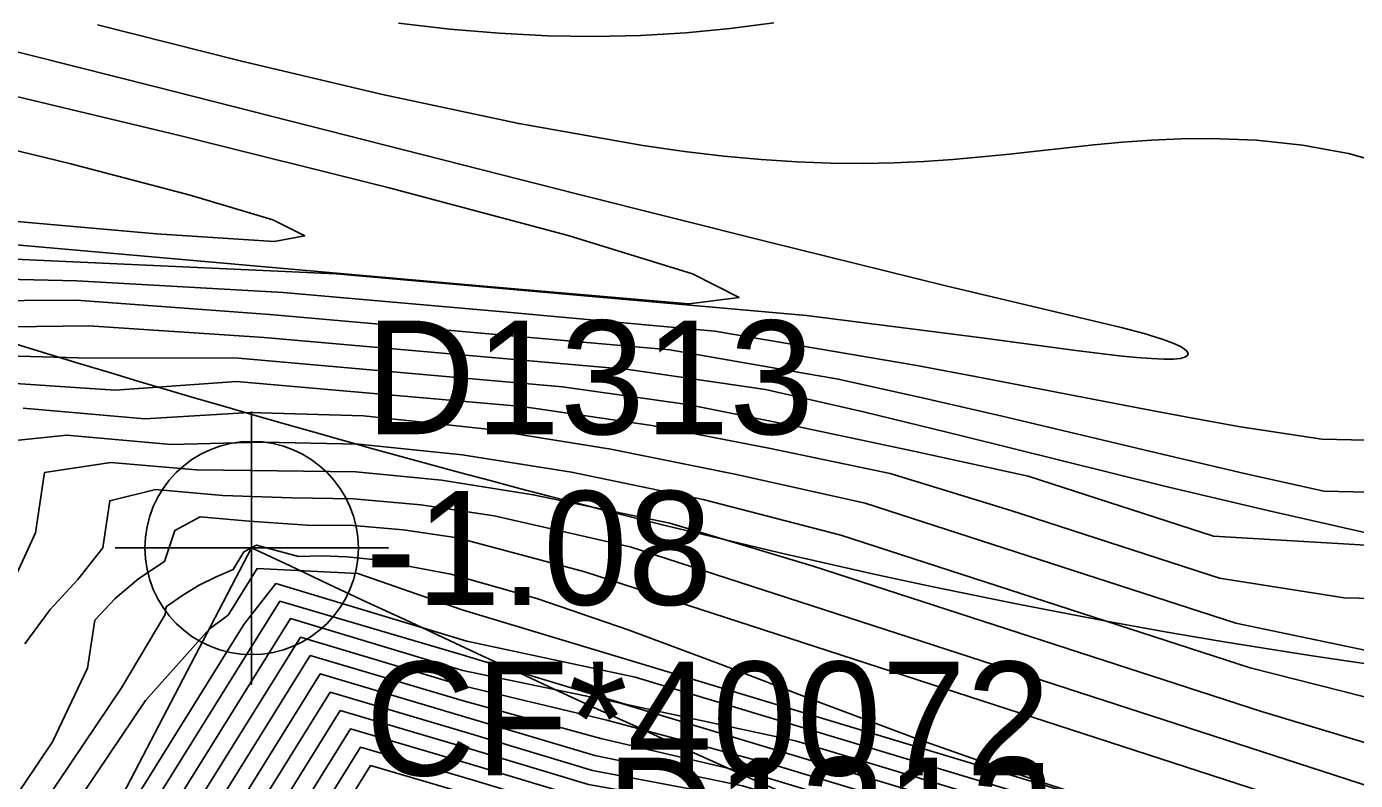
# Model space of a CAD drawing. Extents: x 2356077 to 2359823, y 225951 to 227822.
# Drawn here: x 2358020.99 to 2358050.18, y 226141.66 to 226158.23 of the extents above; entities that cross this region are included whole.
import ezdxf

# ---------------------------------------------------------------- set-up
doc = ezdxf.new("R2010")
doc.units = 0
for name, color, linetype in [('DTM Contours Major', 7, 'Continuous'), ('DTM Contours Minor', 7, 'Continuous'), ('Exist DTM Breakline', 7, 'Continuous'), ('Exist DTM Breakline Cogo Number', 7, 'Continuous'), ('Exist DTM Breakline Underwater', 7, 'Continuous'), ('Exist DTM Breakline Underwater Cogo Comment', 7, 'Continuous'), ('Exist DTM Breakline Underwater Cogo Elevation', 7, 'Continuous'), ('Exist DTM Breakline Underwater Cogo Number', 7, 'Continuous'), ('Exist DTM Breakline Underwater Cogo Point CELL', 7, 'Continuous'), ('Exist DTM Drainline', 7, 'Continuous')]:
    doc.layers.add(name, color=color, linetype=linetype)

msp = doc.modelspace()

# ---------------------------------------------------------------- linework, layer by layer
at = {"layer": 'DTM Contours Major'}
for points in [[(2358017.52, 226152.187), (2358022.082, 226152.212), (2358026.336, 226151.898), (2358035.125, 226151.122), (2358038.822, 226150.481), (2358040.639, 226150.079), (2358042.427, 226149.663), (2358045.967, 226148.819), (2358047.744, 226148.404), (2358049.493, 226148.013), (2358063.059, 226147.712), (2358065.266, 226148.212), (2358065.659, 226149.684), (2358065.351, 226151.51), (2358064.455, 226153.516), (2358063.082, 226155.53), (2358061.343, 226157.377), (2358059.351, 226158.884)], [(2358037.411, 226158.308), (2358036.447, 226158.183), (2358035.475, 226158.09), (2358034.483, 226158.033), (2358033.472, 226158.012), (2358032.438, 226158.028), (2358031.378, 226158.081), (2358030.289, 226158.173), (2358029.167, 226158.303)], [(2358019.959, 226149.053), (2358021.881, 226149.245), (2358024.167, 226149.043), (2358026.189, 226149.093), (2358028.294, 226149.048), (2358030.561, 226148.817), (2358032.962, 226148.432), (2358035.859, 226147.837), (2358038.878, 226147.05), (2358047.872, 226144.13), (2358050.9, 226143.363)], [(2358017.202, 226133.897), (2358023.605, 226143.413), (2358025.012, 226144.994), (2358025.424, 226145.293), (2358026.062, 226146.319), (2358028.267, 226146.207), (2358030.564, 226145.409), (2358051.727, 226139.029), (2358052.438, 226138.909), (2358053, 226138.675), (2358053.616, 226138.544), (2358054.455, 226138.308), (2358055.543, 226137.978), (2358059.703, 226136.585), (2358063.408, 226135.396), (2358074.44, 226132.11)], [(2358020.842, 226134.629), (2358021.414, 226135.779), (2358022.418, 226137.394), (2358023.648, 226139.224), (2358024.844, 226140.571), (2358027.226, 226144.404), (2358030.611, 226143.397), (2358033.605, 226142.577), (2358037.112, 226141.759), (2358047.374, 226138.666), (2358048.632, 226138.324), (2358052.287, 226137.544), (2358054.147, 226137.096), (2358055.802, 226136.58), (2358058.893, 226135.625), (2358062.043, 226134.663), (2358065.18, 226133.719), (2358068.234, 226132.816), (2358071.134, 226131.976), (2358073.808, 226131.224)], [(2358026.577, 226139.57), (2358028.328, 226142.387), (2358030.783, 226141.669), (2358033.104, 226140.97)]]:
    msp.add_lwpolyline(points, dxfattribs=at)
at = {"layer": 'DTM Contours Minor'}
for points in [[(2358018.338, 226151.603), (2358022.364, 226151.654), (2358026.214, 226151.398), (2358034.218, 226150.69), (2358037.224, 226150.255), (2358039.38, 226149.76), (2358041.537, 226149.235), (2358045.964, 226148.135), (2358048.286, 226147.581), (2358050.715, 226147.037), (2358053.474, 226146.781), (2358071.193, 226146.389), (2358074.807, 226146.858), (2358075.534, 226148.22), (2358075.714, 226149.859), (2358075.55, 226151.644), (2358075.241, 226153.445), (2358074.989, 226155.129), (2358074.994, 226156.567), (2358075.433, 226157.685), (2358076.265, 226158.41)], [(2358051.022, 226155.158), (2358050.03, 226155.437), (2358049.02, 226155.623), (2358048.01, 226155.729), (2358047.014, 226155.766), (2358046.354, 226155.759), (2358045.706, 226155.731), (2358045.069, 226155.686), (2358044.439, 226155.628), (2358042.582, 226155.427), (2358041.967, 226155.364), (2358041.342, 226155.309), (2358040.704, 226155.264), (2358040.048, 226155.234), (2358039.368, 226155.22), (2358038.657, 226155.226), (2358037.913, 226155.255), (2358037.132, 226155.306), (2358036.312, 226155.382), (2358035.447, 226155.483), (2358034.534, 226155.612), (2358031.805, 226156.097), (2358028.815, 226156.738), (2358025.689, 226157.479), (2358022.553, 226158.265)], [(2358016.236, 226153.323), (2358027.791, 226152.792), (2358038.125, 226151.879), (2358041.979, 226151.386), (2358044.043, 226151.109), (2358044.992, 226150.995), (2358045.376, 226150.956), (2358045.703, 226150.931), (2358045.972, 226150.919), (2358046.185, 226150.921), (2358046.332, 226150.936), (2358046.434, 226150.963), (2358046.492, 226150.999), (2358046.508, 226151.042), (2358046.484, 226151.092), (2358046.422, 226151.147), (2358046.34, 226151.196), (2358046.232, 226151.248), (2358046.097, 226151.302), (2358045.937, 226151.358), (2358045.542, 226151.479), (2358045.038, 226151.613), (2358043.962, 226151.873), (2358041.187, 226152.531), (2358037.275, 226153.495), (2358033.075, 226154.554), (2358023.833, 226156.902), (2358019.378, 226158.024)], [(2358008.744, 226154.496), (2358031.037, 226152.526), (2358035.544, 226152.137), (2358036.644, 226152.275), (2358035.621, 226152.796), (2358032.888, 226153.633), (2358028.959, 226154.681), (2358024.35, 226155.832), (2358019.575, 226156.981)], [(2358007.438, 226155.123), (2358023.849, 226153.672), (2358026.432, 226153.508), (2358027.103, 226153.63), (2358026.402, 226153.981), (2358024.584, 226154.526), (2358021.966, 226155.209), (2358018.865, 226155.97)], [(2358016.736, 226152.767), (2358022.097, 226152.64), (2358026.634, 226152.383), (2358031.628, 226151.942), (2358036.113, 226151.537), (2358040.547, 226150.781), (2358041.834, 226150.54), (2358045.439, 226149.844), (2358046.565, 226149.632), (2358047.657, 226149.434), (2358049.443, 226149.157), (2358053.691, 226149.063)], [(2358018.998, 226151.034), (2358022.121, 226150.947), (2358025.65, 226150.937), (2358032.763, 226150.308), (2358035.51, 226149.921), (2358037.961, 226149.429), (2358040.445, 226148.906), (2358042.996, 226148.347), (2358047.063, 226147.027), (2358051.032, 226146.79), (2358057.664, 226146.161), (2358064.143, 226145.648), (2358070.514, 226145.329), (2358076.314, 226145.201)], [(2358019.974, 226150.436), (2358022.942, 226150.234), (2358025.607, 226150.428), (2358031.882, 226149.875), (2358034.73, 226149.457), (2358037.332, 226148.953), (2358039.966, 226148.408), (2358042.614, 226147.594), (2358047.2, 226146.105), (2358049.937, 226145.671), (2358061.357, 226145.418), (2358066.188, 226145.056), (2358070.381, 226144.602), (2358073.957, 226144.041)], [(2358020.922, 226149.841), (2358023.59, 226149.606), (2358025.891, 226149.746), (2358028.394, 226149.672), (2358031.051, 226149.389), (2358033.827, 226148.938), (2358036.588, 226148.384), (2358039.413, 226147.755), (2358047.554, 226145.112), (2358050.426, 226144.517), (2358055.027, 226144.415), (2358059.555, 226144.279), (2358063.321, 226143.883), (2358066.604, 226143.445), (2358069.675, 226142.993), (2358073.682, 226142.776), (2358071.843, 226141.582), (2358071.714, 226140.745), (2358071.747, 226139.93), (2358071.38, 226139.083), (2358068.375, 226137.131), (2358069.952, 226136.264), (2358072.877, 226135.362), (2358075.335, 226134.355)], [(2358020.701, 226146.028), (2358021.192, 226147.098), (2358021.391, 226148.43), (2358022.848, 226148.649), (2358024.73, 226148.482), (2358026.504, 226148.466), (2358028.229, 226148.438), (2358030.105, 226148.256), (2358032.122, 226147.939), (2358035.125, 226147.312), (2358038.273, 226146.368), (2358048.118, 226143.172), (2358051.338, 226142.21)], [(2358020.954, 226144.664), (2358021.514, 226145.412), (2358022.117, 226146.076), (2358022.668, 226146.773), (2358022.822, 226147.805), (2358023.827, 226148.051), (2358025.305, 226147.92), (2358026.821, 226147.867), (2358028.176, 226147.85), (2358029.657, 226147.715), (2358031.264, 226147.471), (2358034.252, 226146.795), (2358051.598, 226141.164)], [(2358015.556, 226133.576), (2358021.567, 226142.507), (2358022.334, 226144.128), (2358022.491, 226145.178), (2358022.938, 226145.661), (2358023.463, 226146.099), (2358024.021, 226146.471), (2358024.25, 226147.155), (2358024.809, 226147.453), (2358025.887, 226147.358), (2358027.157, 226147.272), (2358028.166, 226147.26), (2358029.265, 226147.166), (2358030.459, 226146.994), (2358033.26, 226146.24), (2358050.959, 226140.494)], [(2358016.649, 226134.137), (2358023.078, 226143.691), (2358024.035, 226145.305), (2358024.056, 226145.446), (2358024.068, 226145.483), (2358024.424, 226145.731), (2358024.786, 226145.948), (2358025.156, 226146.134), (2358025.533, 226146.293), (2358025.765, 226146.682), (2358026.047, 226146.832), (2358026.967, 226146.578), (2358027.486, 226146.595), (2358028.029, 226146.575), (2358028.598, 226146.518), (2358030.313, 226146.19), (2358032.199, 226145.655), (2358034.212, 226144.968), (2358036.308, 226144.186), (2358038.442, 226143.367), (2358040.571, 226142.566), (2358042.571, 226141.86), (2358044.553, 226141.205)], [(2358020.875, 226138.143), (2358021.691, 226139.229), (2358022.544, 226140.264), (2358023.311, 226141.136), (2358025.766, 226145.085), (2358026.469, 226145.986), (2358030.665, 226144.721), (2358034.361, 226143.929), (2358050.658, 226139.016), (2358051.149, 226138.929), (2358051.963, 226138.64), (2358053.458, 226138.32), (2358054.698, 226137.982), (2358055.961, 226137.588), (2358059.645, 226136.409), (2358063.362, 226135.246), (2358067.009, 226134.129), (2358070.484, 226133.086), (2358073.686, 226132.148)], [(2358020.946, 226136.859), (2358021.961, 226138.238), (2358023.214, 226140.221), (2358026.555, 226145.597), (2358030.487, 226144.44), (2358034.146, 226143.337), (2358037.888, 226142.531), (2358049.891, 226138.912), (2358050.481, 226138.833), (2358051.438, 226138.495), (2358053.093, 226138.142), (2358054.455, 226137.817), (2358059.527, 226136.248), (2358063.072, 226135.138), (2358066.571, 226134.062), (2358069.928, 226133.049), (2358073.046, 226132.128)], [(2358020.095, 226135.172), (2358022.751, 226139.445), (2358024.192, 226141.037), (2358026.795, 226145.218), (2358030.577, 226144.078), (2358034.038, 226143.356), (2358049.133, 226138.806), (2358050.083, 226138.528), (2358052.821, 226137.943), (2358054.467, 226137.558), (2358055.997, 226137.076), (2358059.329, 226136.006), (2358062.725, 226134.943), (2358066.093, 226133.913), (2358069.346, 226132.941), (2358072.393, 226132.055), (2358075.145, 226131.278)], [(2358020.761, 226135.485), (2358021.889, 226137.301), (2358023.222, 226139.408), (2358024.52, 226140.806), (2358027.008, 226144.811), (2358030.584, 226143.74), (2358033.741, 226142.983), (2358037.506, 226141.975), (2358048.24, 226138.74), (2358049.352, 226138.427), (2358052.566, 226137.741), (2358054.365, 226137.311), (2358055.911, 226136.82), (2358059.116, 226135.813), (2358062.384, 226134.805), (2358065.635, 226133.82), (2358068.787, 226132.884), (2358071.761, 226132.02), (2358074.475, 226131.254)], [(2358020.73, 226133.039), (2358021.299, 226134.271), (2358021.484, 226134.759), (2358022.122, 226136.16), (2358022.966, 226137.519), (2358024.077, 226139.049), (2358025.181, 226140.356), (2358027.445, 226143.999), (2358030.643, 226143.052), (2358033.478, 226142.207), (2358036.722, 226141.542), (2358046.515, 226138.59), (2358047.916, 226138.221), (2358051.999, 226137.348), (2358053.919, 226136.888), (2358058.665, 226135.438), (2358061.703, 226134.519), (2358064.731, 226133.613), (2358067.688, 226132.743), (2358070.512, 226131.928), (2358073.142, 226131.19)], [(2358020.888, 226129.761), (2358021.043, 226130.665), (2358021.208, 226131.553), (2358021.321, 226132.112), (2358021.446, 226132.666), (2358021.329, 226133.383), (2358022.104, 226134.856), (2358022.729, 226136.272), (2358023.529, 226137.633), (2358024.512, 226138.888), (2358025.526, 226140.152), (2358027.666, 226143.595), (2358030.677, 226142.707), (2358033.426, 226141.878), (2358036.331, 226141.324), (2358045.659, 226138.512), (2358047.201, 226138.117), (2358051.706, 226137.154)], [(2358020.853, 226124.976), (2358021.1, 226126.123), (2358021.322, 226127.254), (2358021.421, 226128.249), (2358021.697, 226130.301), (2358021.842, 226131.295), (2358021.944, 226131.917), (2358022.058, 226132.533), (2358022.066, 226132.897), (2358021.961, 226133.527), (2358022.713, 226134.941), (2358023.289, 226136.283), (2358024.032, 226137.563), (2358024.949, 226138.736), (2358025.875, 226139.955), (2358027.886, 226143.192), (2358030.712, 226142.361), (2358033.337, 226141.57), (2358035.94, 226141.107), (2358044.805, 226138.435), (2358046.487, 226138.012), (2358051.412, 226136.96)], [(2358026.225, 226139.762), (2358028.107, 226142.789), (2358030.747, 226142.015), (2358033.226, 226141.268)], [(2358026.929, 226139.379), (2358028.549, 226141.985), (2358030.82, 226141.323)]]:
    msp.add_lwpolyline(points, dxfattribs=at)
at = {"layer": 'Exist DTM Breakline'}
for points in [[(2357739.379, 226441.004), (2357819.613, 226359.102), (2357890.87, 226277.588), (2357993.999, 226180.096), (2358102.764, 226183.23), (2358191.473, 226205.9), (2358275.273, 226131.78), (2358421.38, 226152.319), (2358505.025, 226137.402), (2358547.118, 226053.573)], [(2358031.227, 226137.162), (2358080.822, 226124.532), (2358181.969, 226147.525), (2358248.164, 226081.871), (2358426.074, 226078.936), (2358435.897, 226068.9)]]:
    msp.add_spline(points, degree=3, dxfattribs=at)
at = {"layer": 'Exist DTM Breakline Underwater'}
msp.add_line((2358018.372, 226132.271), (2358025.938, 226146.768), dxfattribs=at)
for points in [[(2357739.428, 226434.309), (2357811.723, 226357.465), (2357885.724, 226276.345), (2357991.789, 226172.502), (2358103.028, 226173.66), (2358191.056, 226197.408), (2358272.648, 226122.63), (2358421.22, 226141.688), (2358498.765, 226117.394), (2358527.12, 226046.782)], [(2358025.938, 226146.768), (2358081.31, 226130.869), (2358190.353, 226159.394), (2358252.677, 226089.283), (2358430.116, 226084.162), (2358438.948, 226067.769)]]:
    msp.add_spline(points, degree=3, dxfattribs=at)
at = {"layer": 'Exist DTM Breakline Underwater Cogo Point CELL'}
msp.add_lwpolyline([(2358025.938, 226149.768), (2358025.938, 226143.768), (2358025.938, 226146.768), (2358028.938, 226146.768), (2358022.938, 226146.768)], dxfattribs=at)
msp.add_circle((2358025.938, 226146.768), 2.344, dxfattribs=at)
at = {"layer": 'Exist DTM Drainline'}
msp.add_spline([(2358002.822, 226157.077), (2358085.779, 226145.3), (2358186.306, 226180.964), (2358265.469, 226105.433), (2358430.76, 226108.273), (2358483.144, 226082.187), (2358495.873, 226067.413)], degree=3, dxfattribs=at)

# ---------------------------------------------------------------- texts
at = {"layer": 'Exist DTM Breakline Cogo Number'}
msp.add_text('D1312', height=2.5, dxfattribs=at).set_placement((2358033.727, 226139.662))
at = {"layer": 'Exist DTM Breakline Underwater Cogo Comment'}
msp.add_text('CF*40072', height=2.5, dxfattribs=at).set_placement((2358028.438, 226141.768))
at = {"layer": 'Exist DTM Breakline Underwater Cogo Elevation'}
msp.add_text('-1.08', height=2.5, dxfattribs=at).set_placement((2358028.438, 226145.518))
at = {"layer": 'Exist DTM Breakline Underwater Cogo Number'}
msp.add_text('D1313', height=2.5, dxfattribs=at).set_placement((2358028.438, 226149.268))

doc.saveas('drawing.dxf')
